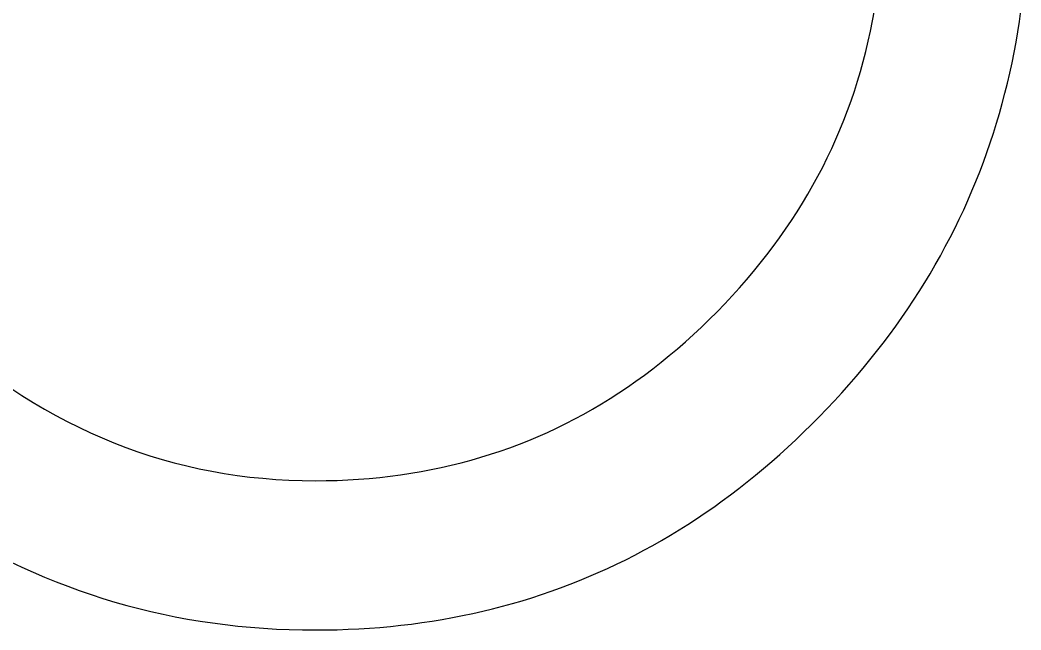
# Model space of a CAD drawing. Extents: x 99958 to 100176, y 99935 to 100011.
# Drawn here: x 100064.8909 to 100064.9459, y 99973.5561 to 99973.5896 of the extents above; entities that cross this region are included whole.
import ezdxf

# ---------------------------------------------------------------- set-up
doc = ezdxf.new("R2010")
doc.units = 0
doc.layers.add('TR_SN_ConstructionSigns', color=7, linetype='Continuous')

msp = doc.modelspace()

# ---------------------------------------------------------------- linework, layer by layer
at = {"layer": 'TR_SN_ConstructionSigns'}
for p, q in [((100064.937721, 99973.58957), (100064.937825, 99973.590139)), ((100064.945779, 99973.589533), (100064.945862, 99973.59011)), ((100064.937608, 99973.589005), (100064.937721, 99973.58957)), ((100064.945689, 99973.588959), (100064.945779, 99973.589533)), ((100064.937484, 99973.588444), (100064.937608, 99973.589005)), ((100064.945591, 99973.588389), (100064.945689, 99973.588959)), ((100064.937351, 99973.587888), (100064.937484, 99973.588444)), ((100064.945484, 99973.587822), (100064.945591, 99973.588389)), ((100064.937208, 99973.587336), (100064.937351, 99973.587888)), ((100064.94537, 99973.587258), (100064.945484, 99973.587822)), ((100064.937055, 99973.586788), (100064.937208, 99973.587336)), ((100064.945249, 99973.586697), (100064.94537, 99973.587258)), ((100064.936892, 99973.586245), (100064.937055, 99973.586788)), ((100064.945119, 99973.58614), (100064.945249, 99973.586697)), ((100064.936719, 99973.585705), (100064.936892, 99973.586245)), ((100064.944981, 99973.585586), (100064.945119, 99973.58614)), ((100064.936536, 99973.58517), (100064.936719, 99973.585705)), ((100064.944836, 99973.585036), (100064.944981, 99973.585586)), ((100064.936343, 99973.584639), (100064.936536, 99973.58517)), ((100064.944682, 99973.584488), (100064.944836, 99973.585036)), ((100064.936141, 99973.584113), (100064.936343, 99973.584639)), ((100064.944521, 99973.583944), (100064.944682, 99973.584488)), ((100064.935928, 99973.58359), (100064.936141, 99973.584113)), ((100064.944352, 99973.583403), (100064.944521, 99973.583944)), ((100064.935706, 99973.583072), (100064.935928, 99973.58359)), ((100064.944175, 99973.582866), (100064.944352, 99973.583403)), ((100064.935474, 99973.582558), (100064.935706, 99973.583072)), ((100064.943991, 99973.582332), (100064.944175, 99973.582866)), ((100064.935232, 99973.582048), (100064.935474, 99973.582558)), ((100064.943798, 99973.581801), (100064.943991, 99973.582332)), ((100064.93498, 99973.581543), (100064.935232, 99973.582048)), ((100064.943597, 99973.581273), (100064.943798, 99973.581801)), ((100064.934718, 99973.581042), (100064.93498, 99973.581543)), ((100064.943389, 99973.580749), (100064.943597, 99973.581273)), ((100064.934165, 99973.580052), (100064.934447, 99973.580545)), ((100064.934447, 99973.580545), (100064.934718, 99973.581042)), ((100064.943173, 99973.580228), (100064.943389, 99973.580749)), ((100064.933874, 99973.579564), (100064.934165, 99973.580052)), ((100064.942949, 99973.57971), (100064.943173, 99973.580228)), ((100064.933572, 99973.57908), (100064.933874, 99973.579564)), ((100064.942717, 99973.579196), (100064.942949, 99973.57971)), ((100064.933261, 99973.5786), (100064.933572, 99973.57908)), ((100064.942477, 99973.578685), (100064.942717, 99973.579196)), ((100064.93294, 99973.578124), (100064.933261, 99973.5786)), ((100064.942229, 99973.578177), (100064.942477, 99973.578685)), ((100064.932609, 99973.577652), (100064.93294, 99973.578124)), ((100064.941974, 99973.577673), (100064.942229, 99973.578177)), ((100064.932268, 99973.577185), (100064.932609, 99973.577652)), ((100064.94171, 99973.577172), (100064.941974, 99973.577673)), ((100064.931557, 99973.576263), (100064.931918, 99973.576722)), ((100064.931918, 99973.576722), (100064.932268, 99973.577185)), ((100064.941439, 99973.576674), (100064.94171, 99973.577172)), ((100064.931187, 99973.575809), (100064.931557, 99973.576263)), ((100064.940873, 99973.575688), (100064.94116, 99973.576179)), ((100064.94116, 99973.576179), (100064.941439, 99973.576674)), ((100064.930806, 99973.575359), (100064.931187, 99973.575809)), ((100064.940578, 99973.5752), (100064.940873, 99973.575688)), ((100064.930416, 99973.574913), (100064.930806, 99973.575359)), ((100064.940276, 99973.574715), (100064.940578, 99973.5752)), ((100064.930016, 99973.574471), (100064.930416, 99973.574913)), ((100064.939965, 99973.574234), (100064.940276, 99973.574715)), ((100064.929186, 99973.5736), (100064.929606, 99973.574033)), ((100064.929606, 99973.574033), (100064.930016, 99973.574471)), ((100064.939647, 99973.573756), (100064.939965, 99973.574234)), ((100064.928759, 99973.573174), (100064.929186, 99973.5736)), ((100064.93932, 99973.573281), (100064.939647, 99973.573756)), ((100064.928328, 99973.572758), (100064.928759, 99973.573174)), ((100064.938986, 99973.57281), (100064.93932, 99973.573281)), ((100064.927454, 99973.571955), (100064.927893, 99973.572351)), ((100064.927893, 99973.572351), (100064.928328, 99973.572758)), ((100064.938294, 99973.571877), (100064.938644, 99973.572342)), ((100064.938644, 99973.572342), (100064.938986, 99973.57281)), ((100064.927011, 99973.571569), (100064.927454, 99973.571955)), ((100064.937936, 99973.571415), (100064.938294, 99973.571877)), ((100064.926564, 99973.571193), (100064.927011, 99973.571569)), ((100064.937571, 99973.570957), (100064.937936, 99973.571415)), ((100064.925657, 99973.570471), (100064.926113, 99973.570827)), ((100064.926113, 99973.570827), (100064.926564, 99973.571193)), ((100064.937197, 99973.570502), (100064.937571, 99973.570957)), ((100064.924734, 99973.569789), (100064.925198, 99973.570125)), ((100064.925198, 99973.570125), (100064.925657, 99973.570471)), ((100064.936816, 99973.57005), (100064.937197, 99973.570502)), ((100064.924266, 99973.569463), (100064.924734, 99973.569789)), ((100064.93603, 99973.569157), (100064.936427, 99973.569602)), ((100064.936427, 99973.569602), (100064.936816, 99973.57005)), ((100064.890434, 99973.5694), (100064.891042, 99973.569002)), ((100064.923318, 99973.568842), (100064.923794, 99973.569148)), ((100064.923794, 99973.569148), (100064.924266, 99973.569463)), ((100064.935625, 99973.568715), (100064.93603, 99973.569157)), ((100064.891042, 99973.569002), (100064.891655, 99973.568621)), ((100064.891655, 99973.568621), (100064.892272, 99973.568256)), ((100064.922354, 99973.56826), (100064.922838, 99973.568546)), ((100064.922838, 99973.568546), (100064.923318, 99973.568842)), ((100064.935212, 99973.568277), (100064.935625, 99973.568715)), ((100064.892272, 99973.568256), (100064.892895, 99973.567907)), ((100064.892895, 99973.567907), (100064.893523, 99973.567574)), ((100064.921374, 99973.567719), (100064.921866, 99973.567984)), ((100064.921866, 99973.567984), (100064.922354, 99973.56826)), ((100064.934791, 99973.567842), (100064.935212, 99973.568277)), ((100064.893523, 99973.567574), (100064.894156, 99973.567258)), ((100064.920377, 99973.567217), (100064.920878, 99973.567463)), ((100064.920878, 99973.567463), (100064.921374, 99973.567719)), ((100064.933936, 99973.566991), (100064.934365, 99973.567412)), ((100064.934365, 99973.567412), (100064.934791, 99973.567842)), ((100064.894156, 99973.567258), (100064.894794, 99973.566958)), ((100064.894794, 99973.566958), (100064.895437, 99973.566674)), ((100064.919364, 99973.566756), (100064.919873, 99973.566982)), ((100064.919873, 99973.566982), (100064.920377, 99973.567217)), ((100064.933503, 99973.566577), (100064.933936, 99973.566991)), ((100064.895437, 99973.566674), (100064.896085, 99973.566406)), ((100064.896085, 99973.566406), (100064.896738, 99973.566155)), ((100064.917814, 99973.566139), (100064.918335, 99973.566335)), ((100064.918335, 99973.566335), (100064.918851, 99973.56654)), ((100064.918851, 99973.56654), (100064.919364, 99973.566756)), ((100064.933067, 99973.566172), (100064.933503, 99973.566577)), ((100064.896738, 99973.566155), (100064.897396, 99973.565919)), ((100064.897396, 99973.565919), (100064.898059, 99973.5657)), ((100064.916226, 99973.565613), (100064.91676, 99973.565778)), ((100064.91676, 99973.565778), (100064.917289, 99973.565954)), ((100064.917289, 99973.565954), (100064.917814, 99973.566139)), ((100064.932186, 99973.565385), (100064.932628, 99973.565774)), ((100064.932628, 99973.565774), (100064.933067, 99973.566172)), ((100064.898059, 99973.5657), (100064.898728, 99973.565498)), ((100064.898728, 99973.565498), (100064.899401, 99973.565311)), ((100064.899401, 99973.565311), (100064.900079, 99973.565141)), ((100064.914053, 99973.565051), (100064.914602, 99973.565177)), ((100064.914602, 99973.565177), (100064.915148, 99973.565312)), ((100064.915148, 99973.565312), (100064.915689, 99973.565457)), ((100064.915689, 99973.565457), (100064.916226, 99973.565613)), ((100064.93174, 99973.565004), (100064.932186, 99973.565385)), ((100064.900079, 99973.565141), (100064.900763, 99973.564986)), ((100064.900763, 99973.564986), (100064.901451, 99973.564849)), ((100064.901451, 99973.564849), (100064.902144, 99973.564727)), ((100064.902144, 99973.564727), (100064.902843, 99973.564621)), ((100064.902843, 99973.564621), (100064.903546, 99973.564532)), ((100064.911244, 99973.564575), (100064.911814, 99973.56465)), ((100064.911814, 99973.56465), (100064.91238, 99973.564735)), ((100064.91238, 99973.564735), (100064.912942, 99973.564831)), ((100064.912942, 99973.564831), (100064.913499, 99973.564936)), ((100064.913499, 99973.564936), (100064.914053, 99973.565051)), ((100064.930839, 99973.564265), (100064.931291, 99973.56463)), ((100064.931291, 99973.56463), (100064.93174, 99973.565004)), ((100064.903546, 99973.564532), (100064.904255, 99973.564459)), ((100064.904255, 99973.564459), (100064.904969, 99973.564402)), ((100064.904969, 99973.564402), (100064.905687, 99973.564362)), ((100064.905687, 99973.564362), (100064.906411, 99973.564337)), ((100064.906411, 99973.564337), (100064.90714, 99973.564329)), ((100064.90714, 99973.564329), (100064.907739, 99973.564334)), ((100064.907739, 99973.564334), (100064.908333, 99973.564349)), ((100064.908333, 99973.564349), (100064.908923, 99973.564374)), ((100064.908923, 99973.564374), (100064.90951, 99973.56441)), ((100064.90951, 99973.56441), (100064.910092, 99973.564455)), ((100064.910092, 99973.564455), (100064.91067, 99973.56451)), ((100064.91067, 99973.56451), (100064.911244, 99973.564575)), ((100064.930384, 99973.563908), (100064.930839, 99973.564265)), ((100064.929464, 99973.563218), (100064.929926, 99973.563559)), ((100064.929926, 99973.563559), (100064.930384, 99973.563908)), ((100064.928999, 99973.562884), (100064.929464, 99973.563218)), ((100064.928059, 99973.562242), (100064.928531, 99973.562559)), ((100064.928531, 99973.562559), (100064.928999, 99973.562884)), ((100064.927107, 99973.561632), (100064.927584, 99973.561933)), ((100064.927584, 99973.561933), (100064.928059, 99973.562242)), ((100064.926141, 99973.561054), (100064.926625, 99973.561339)), ((100064.926625, 99973.561339), (100064.927107, 99973.561632)), ((100064.925163, 99973.560508), (100064.925653, 99973.560777)), ((100064.925653, 99973.560777), (100064.926141, 99973.561054)), ((100064.924171, 99973.559994), (100064.924668, 99973.560247)), ((100064.924668, 99973.560247), (100064.925163, 99973.560508)), ((100064.89042, 99973.559881), (100064.891037, 99973.559587)), ((100064.923167, 99973.559513), (100064.923671, 99973.55975)), ((100064.923671, 99973.55975), (100064.924171, 99973.559994)), ((100064.891037, 99973.559587), (100064.891658, 99973.559306)), ((100064.891658, 99973.559306), (100064.892284, 99973.559036)), ((100064.922149, 99973.559063), (100064.92266, 99973.559284)), ((100064.92266, 99973.559284), (100064.923167, 99973.559513)), ((100064.892284, 99973.559036), (100064.892914, 99973.558779)), ((100064.892914, 99973.558779), (100064.893549, 99973.558533)), ((100064.920599, 99973.558449), (100064.921119, 99973.558646)), ((100064.921119, 99973.558646), (100064.921636, 99973.558851)), ((100064.921636, 99973.558851), (100064.922149, 99973.559063)), ((100064.893549, 99973.558533), (100064.894188, 99973.5583)), ((100064.894188, 99973.5583), (100064.894831, 99973.558078)), ((100064.894831, 99973.558078), (100064.895479, 99973.557868)), ((100064.91902, 99973.557907), (100064.91955, 99973.55808)), ((100064.91955, 99973.55808), (100064.920076, 99973.558261)), ((100064.920076, 99973.558261), (100064.920599, 99973.558449)), ((100064.895479, 99973.557868), (100064.896131, 99973.557671)), ((100064.896131, 99973.557671), (100064.896787, 99973.557485)), ((100064.896787, 99973.557485), (100064.897447, 99973.557311)), ((100064.917412, 99973.557438), (100064.917951, 99973.557586)), ((100064.917951, 99973.557586), (100064.918487, 99973.557743)), ((100064.918487, 99973.557743), (100064.91902, 99973.557907)), ((100064.897447, 99973.557311), (100064.898112, 99973.55715)), ((100064.898112, 99973.55715), (100064.898782, 99973.557)), ((100064.898782, 99973.557), (100064.899455, 99973.556862)), ((100064.914666, 99973.556816), (100064.915222, 99973.556924)), ((100064.915222, 99973.556924), (100064.915774, 99973.55704)), ((100064.915774, 99973.55704), (100064.916323, 99973.557165)), ((100064.916323, 99973.557165), (100064.916869, 99973.557297)), ((100064.916869, 99973.557297), (100064.917412, 99973.557438)), ((100064.899455, 99973.556862), (100064.900133, 99973.556736)), ((100064.900133, 99973.556736), (100064.900815, 99973.556622)), ((100064.900815, 99973.556622), (100064.901502, 99973.556521)), ((100064.901502, 99973.556521), (100064.902193, 99973.556431)), ((100064.902193, 99973.556431), (100064.902888, 99973.556353)), ((100064.911265, 99973.556334), (100064.91184, 99973.556394)), ((100064.91184, 99973.556394), (100064.912412, 99973.556462)), ((100064.912412, 99973.556462), (100064.912981, 99973.556539)), ((100064.912981, 99973.556539), (100064.913546, 99973.556623)), ((100064.913546, 99973.556623), (100064.914108, 99973.556715)), ((100064.914108, 99973.556715), (100064.914666, 99973.556816)), ((100064.902888, 99973.556353), (100064.903588, 99973.556287)), ((100064.903588, 99973.556287), (100064.904291, 99973.556233)), ((100064.904291, 99973.556233), (100064.905, 99973.556191)), ((100064.905, 99973.556191), (100064.905712, 99973.556161)), ((100064.905712, 99973.556161), (100064.906429, 99973.556143)), ((100064.906429, 99973.556143), (100064.90715, 99973.556137)), ((100064.90715, 99973.556137), (100064.907748, 99973.556141)), ((100064.907748, 99973.556141), (100064.908342, 99973.556153)), ((100064.908342, 99973.556153), (100064.908933, 99973.556173)), ((100064.908933, 99973.556173), (100064.909521, 99973.556201)), ((100064.909521, 99973.556201), (100064.910106, 99973.556238)), ((100064.910106, 99973.556238), (100064.910687, 99973.556282)), ((100064.910687, 99973.556282), (100064.911265, 99973.556334))]:
    msp.add_line(p, q, dxfattribs=at)

doc.saveas('drawing.dxf')
